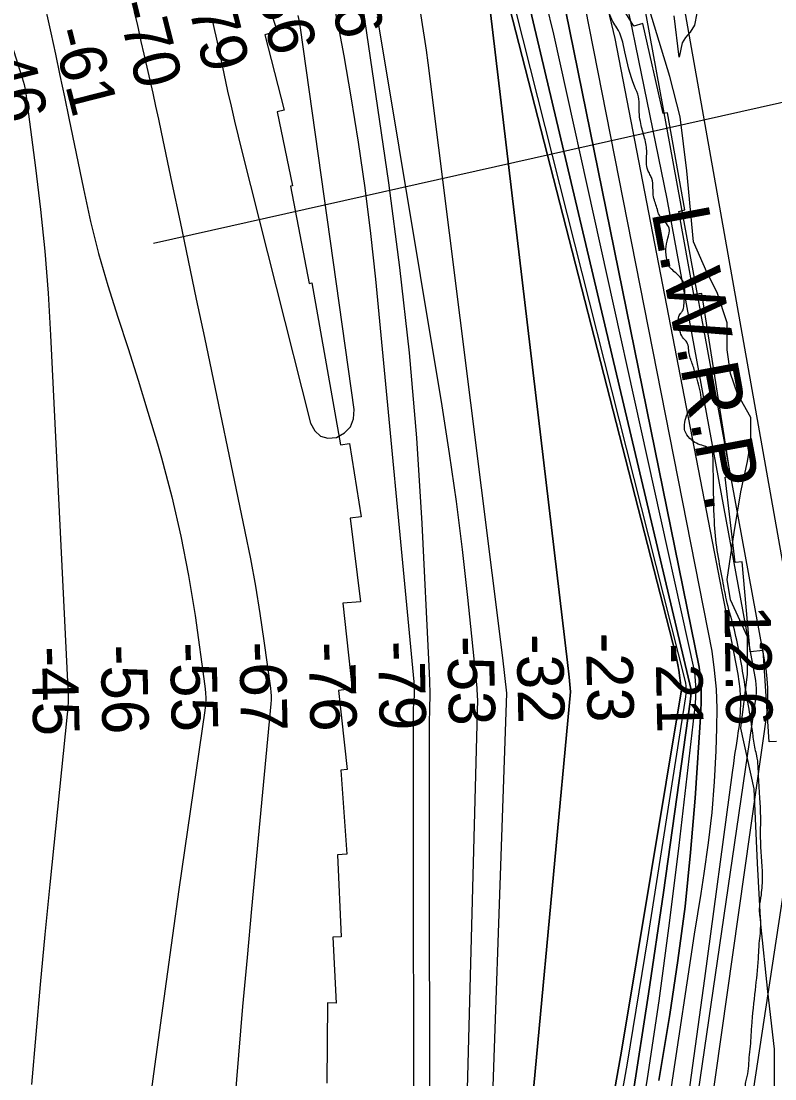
# Model space of a CAD drawing. Extents: x 3329332 to 3367211, y 631066 to 656469.
# Drawn here: x 3351803 to 3352890, y 636716 to 638242 of the extents above; entities that cross this region are included whole.
import ezdxf

# ---------------------------------------------------------------- set-up
doc = ezdxf.new("R2010")
doc.units = 0
for name, color, linetype in [('V-RIVR-EDGE', 7, 'Continuous'), ('V-RIVR-RANG', 7, 'Continuous'), ('V-RRAP-RVMT', 7, 'Continuous'), ('V-SITE-VEGE', 7, 'Continuous'), ('V-TOPO-DPTH', 7, 'Continuous'), ('V-TOPO-MAJR', 7, 'Continuous'), ('V-TOPO-MINR', 7, 'Continuous'), ('V-TOPO-WATR', 7, 'Continuous'), ('V-TOPO-WATR-IDEN', 7, 'Continuous'), ('V-WETL-SWMP', 7, 'Continuous')]:
    doc.layers.add(name, color=color, linetype=linetype)

msp = doc.modelspace()

# ---------------------------------------------------------------- linework, layer by layer
at = {"layer": 'V-RIVR-EDGE'}
msp.add_spline([(3352824.9, 636484.6), (3352828.6, 636502.8), (3352838.8, 636570.2), (3352845.2, 636631.1), (3352850.7, 636689.3), (3352848.1, 636702.8), (3352848.5, 636711.8), (3352852, 636727.3), (3352853.2, 636742.8), (3352854.8, 636759.1), (3352857.2, 636792), (3352862.4, 636844.4), (3352866.7, 636889.7), (3352868, 636911.4), (3352869.6, 636926.6), (3352870, 636936.2), (3352870, 636945.2), (3352868.5, 636955.3), (3352868.5, 636964.6), (3352870.9, 636981.6), (3352872.5, 637008.8), (3352869.9, 637065), (3352870, 637092.5), (3352868.9, 637119.7), (3352867, 637151.9), (3352864.4, 637182.5), (3352862.1, 637192.2), (3352858.6, 637214.7), (3352853.3, 637249.6), (3352846.4, 637289.6), (3352839.5, 637329.6), (3352830.7, 637369.1), (3352820.7, 637407.2), (3352814.6, 637439.4), (3352807.3, 637478.5), (3352803.2, 637521.2), (3352801.8, 637584.8), (3352801.1, 637615.5), (3352800.3, 637620.9), (3352795.3, 637625.9), (3352775.1, 637634.5), (3352767.8, 637640.4), (3352760.8, 637651.2), (3352760.1, 637660.2), (3352763.2, 637672.9), (3352768.6, 637681.1), (3352774.5, 637682.6), (3352778.4, 637686.5), (3352784.2, 637694.2), (3352784.2, 637699.3), (3352777.3, 637729.5), (3352771.9, 637746.2), (3352766.9, 637762.9), (3352762.3, 637780.8), (3352758.8, 637784.3), (3352754.2, 637792.8), (3352751.9, 637805.2), (3352751.5, 637814.5), (3352754.3, 637820.7), (3352757.4, 637824.2), (3352759.3, 637832.3), (3352760.2, 637857.2), (3352758.6, 637865.3), (3352755.5, 637871.1), (3352748.2, 637878.5), (3352736.6, 637891.3), (3352735.1, 637896.8), (3352733.2, 637913.5), (3352735.9, 637929), (3352737.9, 637943.7), (3352732.5, 637952.2), (3352722, 637966.2), (3352720.9, 637970.5), (3352715.5, 637988.7), (3352712.9, 638015.1), (3352710.2, 638021.3), (3352707.1, 638027.5), (3352705.2, 638038.4), (3352705.6, 638055.5), (3352701.8, 638076), (3352696.4, 638097.4), (3352694.9, 638110.9), (3352694.9, 638119.1), (3352693.8, 638133.1), (3352688, 638148.6), (3352674.1, 638198.3), (3352662.6, 638232.8), (3352656.8, 638241.7), (3352651.4, 638254.9), (3352647.9, 638265), (3352645.2, 638272), (3352639.4, 638280.2), (3352633.6, 638287.2), (3352626.7, 638293), (3352613.9, 638312.8), (3352579.9, 638363.7), (3352566.4, 638380.8), (3352559.8, 638385.1), (3352543.2, 638406.4), (3352532.8, 638420.8), (3352522, 638444.5), (3352509.6, 638473.6), (3352498.9, 638510.9), (3352491.2, 638536.9), (3352485.4, 638572.9), (3352478.5, 638607.5), (3352475.5, 638641.6), (3352471.8, 638702.1), (3352469.5, 638728.5), (3352461.8, 638752.9), (3352461.5, 638765.4), (3352459.2, 638769.6), (3352451.8, 638776.6), (3352447.6, 638784.8), (3352443, 638813.1), (3352437.2, 638820.9), (3352434.9, 638827.9), (3352431.4, 638839.5), (3352427.6, 638859.7), (3352424.5, 638881), (3352424.9, 638891.1), (3352426.1, 638897.7), (3352424.6, 638906.6), (3352420.4, 638917.5), (3352410.7, 638942.3), (3352404.6, 638966.8), (3352402.3, 638980.7), (3352398.8, 638996.6), (3352389.6, 639026.9), (3352384.6, 639042.8), (3352381.1, 639046.7), (3352377.3, 639060.7), (3352375, 639070), (3352375, 639087.4), (3352371.9, 639092.5), (3352369.6, 639096.8), (3352368.1, 639105.7), (3352365, 639122)], degree=3, dxfattribs=at)
at = {"layer": 'V-RIVR-RANG'}
msp.add_line((3353496.8, 638258.8), (3351994.1, 637921.6), dxfattribs=at)
at = {"layer": 'V-RRAP-RVMT'}
for p, q in [((3352687.1, 638235.1), (3352611.1, 638358.1)), ((3352137.5, 638331.2), (3352172.8, 638228.1)), ((3352699.8, 638238.8), (3352687.1, 638235.1)), ((3352729.3, 638108.9), (3352699.8, 638238.8)), ((3352172.8, 638228.1), (3352154.8, 638222.4)), ((3352154.8, 638222.4), (3352182.6, 638114)), ((3352182.6, 638114), (3352172.7, 638111.4)), ((3352172.7, 638111.4), (3352194.9, 638004.8)), ((3352735.5, 638110), (3352729.3, 638108.9)), ((3352760.5, 637970), (3352735.5, 638110)), ((3352194.9, 638004.8), (3352191.8, 638004.2)), ((3352191.8, 638004.2), (3352218.6, 637864)), ((3352752.1, 637967.9), (3352760.5, 637970)), ((3352773.4, 637847.9), (3352752.1, 637967.9)), ((3352218.6, 637864), (3352222.7, 637864.6)), ((3352222.7, 637864.6), (3352263.7, 637631)), ((3352784.9, 637849.5), (3352773.4, 637847.9)), ((3352826.6, 637586.1), (3352784.9, 637849.5)), ((3352263.7, 637631), (3352277.1, 637632.9)), ((3352277.1, 637632.9), (3352293.9, 637527.2)), ((3352818.5, 637584.5), (3352826.6, 637586.1)), ((3352833, 637461.5), (3352818.5, 637584.5)), ((3352293.9, 637527.2), (3352278.1, 637525.1)), ((3352278.1, 637525.1), (3352292.6, 637404.7)), ((3352843.4, 637462.4), (3352833, 637461.5)), ((3352854.9, 637332.3), (3352843.4, 637462.4)), ((3352292.6, 637404.7), (3352267.2, 637402.6)), ((3352267.2, 637402.6), (3352280.6, 637279)), ((3352873.5, 637334.3), (3352854.9, 637332.3)), ((3352882.1, 637202.5), (3352873.5, 637334.3)), ((3352280.6, 637279), (3352261.2, 637276.4)), ((3352261.2, 637276.4), (3352273.7, 637162.4)), ((3352892.9, 637203.1), (3352882.1, 637202.5)), ((3352273.7, 637162.4), (3352264.3, 637161.6)), ((3352264.3, 637161.6), (3352273, 637040.6)), ((3352273, 637040.6), (3352259.4, 637039.6)), ((3352259.4, 637039.6), (3352264.9, 636921)), ((3352264.9, 636921), (3352253.1, 636920.5)), ((3352253.1, 636920.5), (3352257.5, 636825.6)), ((3352245.3, 636825.8), (3352244.1, 636710.2)), ((3352257.5, 636825.6), (3352245.3, 636825.8))]:
    msp.add_line(p, q, dxfattribs=at)
at = {"layer": 'V-SITE-VEGE'}
for p, q in [((3352739, 638162.7), (3352704.9, 638274.8)), ((3352753.6, 638104.2), (3352739, 638162.7)), ((3352763.3, 638026.2), (3352753.6, 638104.2)), ((3352773, 637923.9), (3352763.3, 638026.2)), ((3352792.5, 637880), (3352773, 637923.9)), ((3352807.1, 637850.8), (3352792.5, 637880)), ((3352821.7, 637806.9), (3352807.1, 637850.8)), ((3352821.7, 637768), (3352821.7, 637806.9)), ((3352826.6, 637733.9), (3352821.7, 637768)), ((3352836.3, 637704.6), (3352826.6, 637733.9)), ((3352855.8, 637670.5), (3352836.3, 637704.6)), ((3352855.8, 637636.4), (3352855.8, 637670.5)), ((3352851, 637607.2), (3352855.8, 637636.4)), ((3352841.2, 637563.3), (3352851, 637607.2)), ((3352831.5, 637504.8), (3352841.2, 637563.3)), ((3352821.7, 637436.6), (3352831.5, 637504.8)), ((3352826.6, 637407.4), (3352821.7, 637436.6)), ((3352851, 637353.8), (3352826.6, 637407.4)), ((3352851, 637300.2), (3352851, 637353.8)), ((3352841.2, 637222.2), (3352851, 637300.2)), ((3352860.7, 637134.5), (3352841.2, 637222.2)), ((3352865.6, 637027.3), (3352860.7, 637134.5)), ((3352870.4, 636939.6), (3352865.6, 637027.3)), ((3352880.2, 636842.1), (3352870.4, 636939.6)), ((3352889.9, 636759.3), (3352880.2, 636842.1)), ((3352889.9, 636676.4), (3352889.9, 636759.3))]:
    msp.add_line(p, q, dxfattribs=at)
at = {"layer": 'V-TOPO-DPTH'}
for points in [[(3352640.1, 636591.5), (3352669, 636756.4), (3352755.4, 637274.7), (3352755.7, 637277.5), (3352755.6, 637278.8), (3352755.5, 637280.2), (3352751.9, 637306.1), (3352750.7, 637313.5), (3352749.2, 637320.8), (3352747.4, 637328), (3352494.1, 638315.6)], [(3352494.1, 638315.6), (3352747.4, 637328), (3352749.2, 637320.8), (3352750.7, 637313.5), (3352751.9, 637306.1), (3352755.5, 637280.2), (3352755.6, 637278.8), (3352755.7, 637277.5), (3352755.4, 637274.7), (3352669, 636756.4), (3352640.1, 636591.5)], [(3352737.4, 636484.5), (3352789.4, 636861.2), (3352829.3, 637158.2), (3352831.1, 637171.3), (3352832.9, 637184.4), (3352834.9, 637197.4), (3352836.9, 637210.5), (3352837.7, 637215.6), (3352839.2, 637226.1), (3352840.3, 637236.6), (3352840.9, 637247.2), (3352841.2, 637257.8), (3352841, 637268.4), (3352840.4, 637279), (3352839.1, 637289.5), (3352837.5, 637300), (3352660, 638217.3), (3352639.4, 638304.3)], [(3352522.1, 636484.1), (3352595.8, 637274.5), (3352593.5, 637295.8), (3352591.1, 637317.1), (3352475.9, 638291.4)], [(3352475.9, 638291.4), (3352591.1, 637317.1), (3352593.5, 637295.8), (3352595.8, 637274.5), (3352522.1, 636484.1)], [(3352531.2, 638286.7), (3352769.6, 637277.7), (3352769.2, 637269), (3352768.4, 637260.2), (3352729.7, 636985.1), (3352708.3, 636838.9), (3352685.8, 636692.9)], [(3352531.2, 638286.7), (3352769.6, 637277.7), (3352769.2, 637269), (3352768.4, 637260.2), (3352729.7, 636985.1), (3352708.3, 636838.9), (3352685.8, 636692.9)], [(3352723, 636714), (3352738.9, 636809.3), (3352750.7, 636887), (3352761, 636964.8), (3352768.9, 637042.9), (3352775.3, 637121.2), (3352783.6, 637245.4), (3352784.2, 637261.7), (3352784.1, 637278), (3352783, 637294.2), (3352781.3, 637310.4), (3352583.3, 638285)], [(3352583.3, 638285), (3352781.3, 637310.4), (3352783, 637294.2), (3352784.1, 637278), (3352784.2, 637261.7), (3352783.6, 637245.4), (3352775.3, 637121.2), (3352768.9, 637042.9), (3352761, 636964.8), (3352750.7, 636887), (3352738.9, 636809.3), (3352723, 636714)], [(3352476.6, 636484), (3352503.7, 637272.7), (3352501, 637298.2), (3352498, 637323.6), (3352390.3, 638182), (3352387.9, 638200.6), (3352385.2, 638219.2), (3352382.2, 638237.7), (3352379.1, 638256.2)], [(3352476.6, 636484), (3352503.7, 637272.7), (3352501, 637298.2), (3352498, 637323.6), (3352390.3, 638182), (3352387.9, 638200.6), (3352385.2, 638219.2), (3352382.2, 638237.7), (3352379.1, 638256.2)]]:
    msp.add_lwpolyline(points, dxfattribs=at)
at = {"layer": 'V-TOPO-MAJR'}
for points in [[(3352826.9, 636484.6), (3352928.6, 637155.2), (3352929.3, 637164.6), (3352930.1, 637173.9), (3352931, 637183.3), (3352931.8, 637192.6), (3352932.6, 637201.9), (3352933.1, 637211.3), (3352933.5, 637220.6), (3352933.6, 637230), (3352933.6, 637246), (3352933.2, 637263.4), (3352932.3, 637280.7), (3352930.5, 637297.9), (3352928.1, 637315.1), (3352731.7, 638421.9)], [(3351733.8, 638384.1), (3351805, 638160.6), (3351806.4, 638155.9), (3351807.6, 638151.1), (3351808.6, 638146.2), (3351809.4, 638141.3), (3351824, 638030.8), (3351831.3, 637970.6), (3351837.5, 637910.3), (3351842.2, 637849.8), (3351845.9, 637789.3), (3351870.8, 637279.4), (3351871, 637270.2), (3351871, 637261), (3351870.5, 637251.8), (3351869.8, 637242.6), (3351844.6, 636996.8), (3351837.5, 636924.7), (3351830.7, 636852.6), (3351824.4, 636780.4), (3351818.5, 636708.2)], [(3352441.3, 636483.9), (3352461.8, 637263.4), (3352461.7, 637267.7), (3352461.5, 637272), (3352461.2, 637276.3), (3352460.9, 637280.5), (3352447.6, 637410.8), (3352439.8, 637480.2), (3352431.2, 637549.4), (3352421.3, 637618.5), (3352410.5, 637687.4), (3352317.2, 638248.5)]]:
    msp.add_lwpolyline(points, dxfattribs=at)
at = {"layer": 'V-TOPO-MINR'}
for points in [[(3352369.5, 636483.8), (3352369, 637251.7), (3352370.1, 637261), (3352370.8, 637270.3), (3352370.7, 637279.7), (3352370.2, 637289), (3352314.7, 637870.1), (3352307.6, 637936.1), (3352299.6, 638002), (3352290, 638067.7), (3352279.5, 638133.2), (3352269.3, 638192.3), (3352262.6, 638228.1), (3352255.2, 638263.7), (3352246.7, 638299.1), (3352237.5, 638334.3), (3352220.6, 638395.2), (3352201.8, 638460.5), (3352182, 638525.5), (3352160.9, 638590.1), (3352138.8, 638654.4), (3351849.8, 639468.8), (3351844.5, 639482.6), (3351838.7, 639496.1)], [(3352771.5, 636484.5), (3352880.4, 637251.5), (3352880.5, 637265.6), (3352880.2, 637279.8), (3352879.2, 637293.8), (3352877.8, 637307.9), (3352685.2, 638359.8)], [(3352708.1, 636484.4), (3352774.5, 636925), (3352783.9, 636983.5), (3352788.6, 637012.6), (3352794.9, 637056.6), (3352800.1, 637100.7), (3352803.5, 637145), (3352805.8, 637189.5), (3352806.9, 637222.9), (3352807, 637250.6), (3352806, 637278.3), (3352803.4, 637305.8), (3352799.8, 637333.3), (3352605, 638325.4)], [(3352640.1, 636591.5), (3352669, 636756.4), (3352755.4, 637274.7), (3352755.7, 637277.5), (3352755.6, 637278.8), (3352755.5, 637280.2), (3352751.9, 637306.1), (3352750.7, 637313.5), (3352749.2, 637320.8), (3352747.4, 637328), (3352494.1, 638315.6)], [(3352646.2, 636559.7), (3352677.7, 636738.8), (3352707.3, 636918.2), (3352761.8, 637267.5), (3352762.3, 637272.5), (3352762.6, 637277.6), (3352762.4, 637282.7), (3352761.9, 637287.8), (3352505.8, 638302)], [(3352737.4, 636484.5), (3352789.4, 636861.2), (3352829.3, 637158.2), (3352831.1, 637171.3), (3352832.9, 637184.4), (3352834.9, 637197.4), (3352836.9, 637210.5), (3352837.7, 637215.6), (3352839.2, 637226.1), (3352840.3, 637236.6), (3352840.9, 637247.2), (3352841.2, 637257.8), (3352841, 637268.4), (3352840.4, 637279), (3352839.1, 637289.5), (3352837.5, 637300), (3352660, 638217.3), (3352639.4, 638304.3)], [(3351834.3, 638279.6), (3351846.1, 638225.6), (3351852.7, 638194.8), (3351859.3, 638164), (3351865.7, 638133.2), (3351872.1, 638102.4), (3351893.1, 638000.2), (3351903.5, 637953.5), (3351915.1, 637907.1), (3351928.4, 637861.1), (3351942.8, 637815.4), (3351957.8, 637769.9), (3351972.3, 637724.2), (3351986.3, 637678.4), (3351999.8, 637632.4), (3352005.6, 637612.5), (3352020.5, 637556.2), (3352033.8, 637499.5), (3352044.7, 637442.4), (3352054.1, 637384.9), (3352068.4, 637282.7), (3352069.3, 637273.9), (3352069.7, 637265.2), (3352069.3, 637256.4), (3352068.4, 637247.6), (3352031, 636989.5), (3352012.3, 636856.6), (3351994, 636723.6), (3351976.6, 636590.4)], [(3352522.1, 636484.1), (3352595.8, 637274.5), (3352593.5, 637295.8), (3352591.1, 637317.1), (3352475.9, 638291.4)], [(3352685.8, 636692.9), (3352708.3, 636838.9), (3352729.7, 636985.1), (3352768.4, 637260.2), (3352769.2, 637269), (3352769.6, 637277.7), (3352531.2, 638286.7)], [(3352688.5, 636605.2), (3352706.7, 636716.9), (3352723.6, 636828.7), (3352738.6, 636940.8), (3352752.5, 637053.1), (3352775.4, 637252.8), (3352776.4, 637265.3), (3352776.7, 637277.9), (3352776.1, 637290.4), (3352774.8, 637302.9), (3352571.4, 638223.7), (3352560.8, 638268.7)], [(3351966.5, 638256), (3351971, 638236), (3351971.9, 638231.9), (3351976.2, 638213.2), (3351980.5, 638194.5), (3351984.7, 638175.8), (3351988.9, 638157.1), (3351993.1, 638138.4), (3351997.3, 638119.7), (3352001.3, 638101), (3352005.3, 638082.3), (3352020.9, 638008.4), (3352032.6, 637952.8), (3352044.3, 637897.1), (3352056, 637841.4), (3352067.6, 637785.8), (3352126.1, 637505.9), (3352133.9, 637466.6), (3352141.2, 637427.2), (3352147.6, 637387.7), (3352153.6, 637348.1), (3352163, 637280.1), (3352163.6, 637274.4), (3352163.9, 637268.8), (3352163.9, 637263.1), (3352163.5, 637257.4), (3352135.6, 636961.7), (3352129.1, 636891.3), (3352122.8, 636820.9), (3352116.8, 636750.5), (3352110.9, 636680.1)], [(3352078.7, 638245.8), (3352080.5, 638237.4), (3352082.4, 638229), (3352084.2, 638220.6), (3352086, 638212.2), (3352087.8, 638203.8), (3352088, 638202.7), (3352089.9, 638193.8), (3352091.8, 638184.9), (3352093.8, 638175.9), (3352095.7, 638167), (3352101.2, 638141.3), (3352106.1, 638119.6), (3352111, 638097.9), (3352116.2, 638076.2), (3352121.6, 638054.6), (3352220.6, 637662.1), (3352226.9, 637651.2), (3352234.9, 637643.6), (3352245.6, 637640.9), (3352258.2, 637641.4), (3352269.7, 637648.3), (3352278.3, 637657.1), (3352282.5, 637668.7), (3352283.7, 637682.2), (3352206.3, 638232.9), (3352204.8, 638241.8), (3352203.1, 638250.6)], [(3352392.6, 636483.8), (3352392.3, 637229.8), (3352392.9, 637250.3), (3352393.1, 637270.7), (3352392.8, 637291.1), (3352392, 637311.6), (3352381.7, 637517.7), (3352373.8, 637641), (3352363.5, 637764), (3352349.7, 637886.8), (3352333.6, 638009.3), (3352296.8, 638261.7)], [(3352476.6, 636484), (3352503.7, 637272.7), (3352501, 637298.2), (3352498, 637323.6), (3352390.3, 638182), (3352387.9, 638200.6), (3352385.2, 638219.2), (3352382.2, 638237.7), (3352379.1, 638256.2)], [(3352749, 636484.5), (3352863.3, 637268.1), (3352863.7, 637273.8), (3352863.8, 637279.5), (3352863.6, 637285.2), (3352863, 637290.8), (3352735.1, 637986.2), (3352690.1, 638206.5), (3352684.7, 638232.9), (3352679, 638259.2)]]:
    msp.add_lwpolyline(points, dxfattribs=at)
at = {"layer": 'V-TOPO-WATR'}
msp.add_lwpolyline([(3352723, 636714), (3352738.9, 636809.3), (3352750.7, 636887), (3352761, 636964.8), (3352768.9, 637042.9), (3352775.3, 637121.2), (3352783.6, 637245.4), (3352784.2, 637261.7), (3352784.1, 637278), (3352783, 637294.2), (3352781.3, 637310.4), (3352583.3, 638285)], dxfattribs=at)
at = {"layer": 'V-WETL-SWMP'}
msp.add_lwpolyline([(3352777.9, 638254.1), (3352774.7, 638236.4), (3352768.4, 638226.3), (3352761.4, 638218.6), (3352756.7, 638210.9), (3352752.2, 638190.2), (3352745.1, 638249.9)], dxfattribs=at)

# ---------------------------------------------------------------- texts
at = {"layer": 'V-RIVR-RANG'}
for s, rotation, p in [('-66', 284.2653, (3352231.5, 638338.4)), ('-86', 284.2653, (3352134.3, 638315)), ('-79', 284.2653, (3352037.5, 638289.8)), ('-70', 284.2653, (3351940.3, 638266.5)), ('-46', 284.2653, (3351746.6, 638216.4)), ('-61', 284.2653, (3351847.1, 638227.2)), ('12.6', 270.9283, (3352817.6, 637399.3)), ('-53', 271.2106, (3352417.9, 637354.7)), ('-32', 271.2106, (3352517.8, 637357.6)), ('-23', 271.2106, (3352617.8, 637359.5)), ('-45', 271.2106, (3351818.1, 637339.8)), ('-56', 271.2106, (3351918, 637342.2)), ('-55', 271.2106, (3352018, 637345.7)), ('-67', 271.2106, (3352118, 637346.5)), ('-76', 271.2106, (3352218, 637346.2)), ('-79', 271.2106, (3352318, 637347.8)), ('-21', 271.2106, (3352718.2, 637344.2))]:
    msp.add_text(s, height=67, rotation=rotation, dxfattribs=at).set_placement(p)
at = {"layer": 'V-TOPO-WATR-IDEN'}
msp.add_text('L.W.R.P.', height=83, rotation=280.5213, dxfattribs=at).set_placement((3352712.1, 637967.6))

doc.saveas('drawing.dxf')
